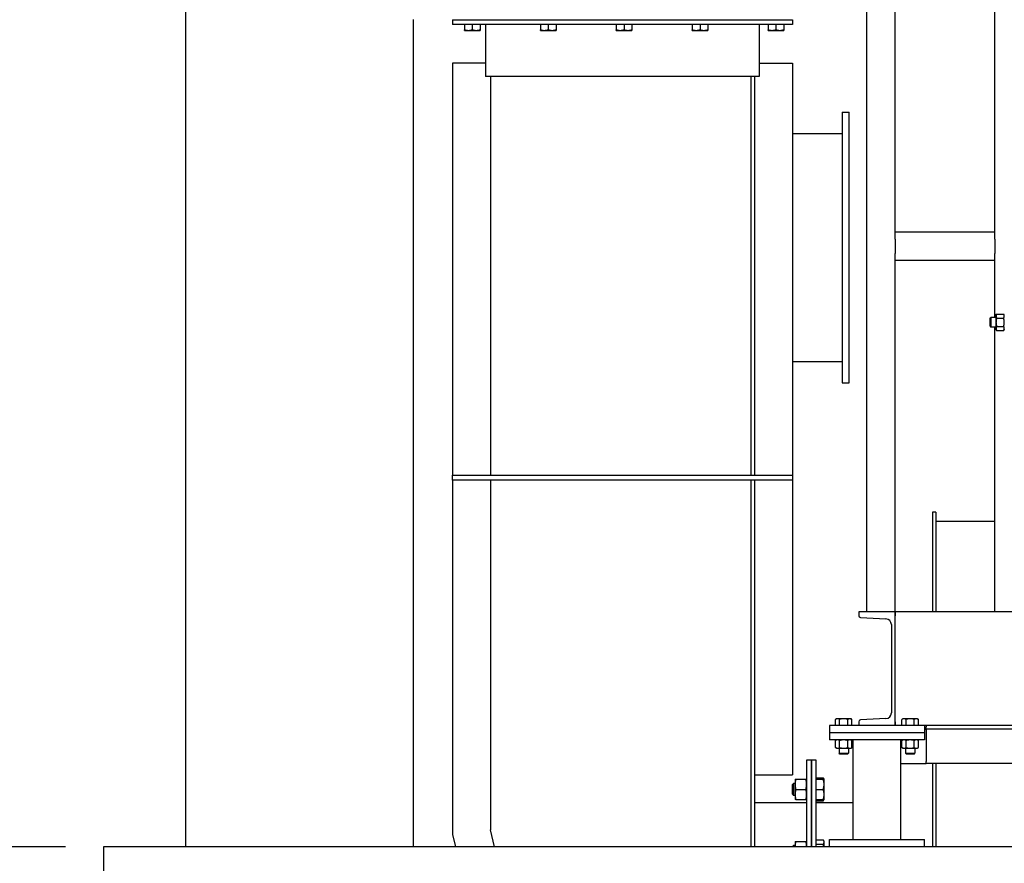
# Model space of a CAD drawing. Header units: inches. Extents: x 24 to 1128, y -94 to 748.
# Tile 432 of 546: x 844 to 896, y 291 to 336. Entities that reach past the tile are written whole.
import ezdxf

# ---------------------------------------------------------------- set-up
doc = ezdxf.new("R2010")
doc.units = ezdxf.units.IN
doc.header["$LTSCALE"] = 32
doc.header["$MEASUREMENT"] = 0
doc.layers.add('Dimension (ANSI)', color=7, linetype='Continuous', lineweight=25)
doc.layers.add('Visible (ANSI)', color=7, linetype='Continuous', lineweight=30)
doc.styles.add('Note Text (ANSI)', font='tahoma.ttf')
doc.dimstyles.new('Architectural (ANSI)', dxfattribs={"dimscale": 32, "dimtxt": 0.125, "dimasz": 0.098425, "dimexe": 0.125, "dimexo": 0.0625, "dimgap": 0.031496, "dimtad": 0, "dimtih": 1, "dimtoh": 1, "dimdec": 4, "dimrnd": 1e-08, "dimzin": 3, "dimdsep": 46, "dimlunit": 4, "dimtxsty": 'Note Text (ANSI)', "dimcen": 0.09, "dimdle": 0.393701, "dimclrd": 256, "dimclre": 256, "dimclrt": 256, "dimadec": 0, "dimazin": 3, "dimtfac": 0.96, "dimtofl": 0, "dimtmove": 0, "dimatfit": 3, "dimfxl": 1, "dimfrac": 2, "dimtolj": 1, "dimtzin": 12, "dimlwd": -1, "dimlwe": -1, "dimarcsym": 0})

# ---------------------------------------------------------------- blocks, each defined once
blk = doc.blocks.new('*D20')
at = {"layer": 'Defpoints', "color": 0, "transparency": 16777216}
for p in [(848.379, 292.25), (805.545, 136.25), (862.039, 136.25)]:
    blk.add_point(p, dxfattribs=at)
at = {"layer": 'Dimension (ANSI)', "transparency": 16777216}
for p, q in [((846.379, 292.25), (801.545, 292.25)), ((805.545, 289.101), (805.545, 223.342)), ((805.545, 139.4), (805.545, 217.159)), ((860.039, 136.25), (801.545, 136.25))]:
    blk.add_line(p, q, dxfattribs=at)
for points in [[(805.02, 289.101), (806.069, 289.101), (805.545, 292.25)], [(805.02, 139.4), (806.069, 139.4), (805.545, 136.25)]]:
    blk.add_solid(points, dxfattribs=at)
at = {"layer": 'Dimension (ANSI)', "transparency": 16777216, "insert": (798.812, 222.334), "char_height": 4, "attachment_point": 1, "style": 'Note Text (ANSI)'}
blk.add_mtext('\\A1;13\'-0"', dxfattribs=at)

msp = doc.modelspace()

# ---------------------------------------------------------------- linework, layer by layer
at = {"layer": 'Visible (ANSI)'}
for p, q in [((888.59907, 304.62537), (888.59907, 340.37537)), ((890.09907, 324.62537), (890.09907, 340.37537)), ((895.34907, 324.62537), (895.34907, 340.37537)), ((852.70368, 338.68787), (852.70368, 292.25037)), ((864.70366, 335.82748), (864.70366, 292.25037)), ((866.76816, 335.81287), (884.68916, 335.81287)), ((866.76816, 335.81287), (866.76816, 335.56287)), ((884.68916, 335.81287), (884.68916, 335.56287)), ((884.68916, 335.56287), (866.76816, 335.56287)), ((867.40078, 335.56287), (867.40078, 335.2868)), ((867.40078, 335.24988), (867.60747, 335.24988)), ((867.60747, 335.24988), (868.02086, 335.24988)), ((867.81416, 335.56287), (867.81416, 335.2868)), ((868.02086, 335.24988), (868.22755, 335.24988)), ((868.22755, 335.56287), (868.22755, 335.2868)), ((868.51816, 335.56287), (868.51816, 332.81287)), ((871.40078, 335.56287), (871.40078, 335.2868)), ((871.40078, 335.24988), (871.60747, 335.24988)), ((871.60747, 335.24988), (872.02086, 335.24988)), ((871.81416, 335.56287), (871.81416, 335.2868)), ((872.02086, 335.24988), (872.22755, 335.24988)), ((872.22755, 335.56287), (872.22755, 335.2868)), ((875.40078, 335.56287), (875.40078, 335.2868)), ((875.40078, 335.24988), (875.60747, 335.24988)), ((875.60747, 335.24988), (876.02086, 335.24988)), ((875.81416, 335.56287), (875.81416, 335.2868)), ((876.02086, 335.24988), (876.22755, 335.24988)), ((876.22755, 335.56287), (876.22755, 335.2868)), ((879.40078, 335.56287), (879.40078, 335.2868)), ((879.40078, 335.24988), (879.60747, 335.24988)), ((879.60747, 335.24988), (880.02086, 335.24988)), ((879.81416, 335.56287), (879.81416, 335.2868)), ((880.02086, 335.24988), (880.22755, 335.24988)), ((880.22755, 335.56287), (880.22755, 335.2868)), ((882.93916, 335.56287), (882.93916, 332.81287)), ((883.40078, 335.56287), (883.40078, 335.2868)), ((883.40078, 335.24988), (883.60747, 335.24988)), ((883.60747, 335.24988), (884.02086, 335.24988)), ((883.81416, 335.56287), (883.81416, 335.2868)), ((884.02086, 335.24988), (884.22755, 335.24988)), ((884.22755, 335.56287), (884.22755, 335.2868)), ((868.51816, 333.53187), (866.76816, 333.53187)), ((866.76816, 333.53187), (866.76816, 311.81287)), ((882.93916, 333.53187), (884.68216, 333.53187)), ((884.68216, 333.53187), (884.68216, 311.81287)), ((882.51016, 332.81287), (868.51816, 332.81287)), ((868.76816, 332.81287), (868.76816, 311.81287)), ((882.68216, 332.81287), (882.51016, 332.81287)), ((882.51016, 311.81287), (882.51016, 332.81287)), ((882.68216, 332.81287), (882.68216, 311.81287)), ((882.93916, 332.81287), (882.68216, 332.81287)), ((887.30716, 330.93787), (887.68216, 330.93787)), ((887.30716, 330.93787), (887.30716, 316.68787)), ((887.68216, 316.68787), (887.68216, 330.93787)), ((884.68216, 329.81287), (887.30716, 329.81287)), ((895.34907, 324.62537), (890.09907, 324.62537)), ((890.09907, 324.25037), (890.09907, 324.62537)), ((895.34907, 324.25037), (895.34907, 324.62537)), ((890.09907, 324.25037), (890.09907, 323.50037)), ((895.34907, 324.25037), (895.34907, 323.50037)), ((890.09907, 323.12537), (890.09907, 323.50037)), ((895.34907, 323.12537), (895.34907, 323.50037)), ((890.09907, 304.62537), (890.09907, 323.12537)), ((895.34907, 323.12537), (890.09907, 323.12537)), ((895.34907, 320.12537), (895.34907, 323.12537)), ((895.41107, 320.25037), (895.44457, 320.30839)), ((895.41107, 320.25037), (895.41107, 320.20013)), ((895.41107, 320.20013), (895.41107, 319.87537)), ((895.44457, 320.30839), (895.81558, 320.30839)), ((895.84907, 320.25037), (895.81558, 320.30839)), ((895.09907, 320.07819), (895.14484, 320.12537)), ((895.09907, 319.67256), (895.09907, 320.07819)), ((895.09907, 319.67256), (895.14484, 319.62537)), ((895.14484, 320.12537), (895.14484, 319.62537)), ((895.41107, 320.12537), (895.14484, 320.12537)), ((895.41107, 319.62537), (895.14484, 319.62537)), ((895.34907, 304.62537), (895.34907, 319.62537)), ((895.41107, 319.87537), (895.41107, 319.55062)), ((895.44457, 320.09188), (895.81558, 320.09188)), ((895.44457, 319.65887), (895.81558, 319.65887)), ((895.41107, 319.55062), (895.41107, 319.50037)), ((895.41107, 319.50037), (895.44457, 319.44236)), ((895.44457, 319.44236), (895.81558, 319.44236)), ((895.84907, 319.50037), (895.81558, 319.44236)), ((884.68216, 317.81287), (887.30716, 317.81287)), ((887.30716, 316.68787), (887.68216, 316.68787)), ((866.76816, 311.56287), (866.76816, 311.81287)), ((866.76816, 311.81287), (884.68216, 311.81287)), ((866.76816, 311.56287), (866.76816, 292.90049)), ((884.68216, 311.56287), (866.76816, 311.56287)), ((868.76816, 311.56287), (868.76816, 293.13581)), ((882.51016, 292.25037), (882.51016, 311.56287)), ((882.68216, 311.56287), (882.68216, 292.25037)), ((884.68216, 311.81287), (884.68216, 311.56287)), ((884.68216, 311.56287), (884.68216, 296.03187)), ((892.24596, 309.87537), (892.06666, 309.87537)), ((892.06666, 309.87537), (892.06666, 304.62537)), ((892.24596, 309.87537), (892.24596, 304.62537)), ((895.34907, 309.37537), (892.24596, 309.37537)), ((890.09907, 304.62537), (888.17907, 304.62537)), ((888.17907, 304.62537), (888.17907, 304.41833)), ((899.06874, 304.62537), (890.09907, 304.62537)), ((890.09907, 304.62537), (890.09907, 304.41833)), ((890.09907, 298.62537), (890.09907, 304.62537)), ((888.27005, 304.32246), (889.6118, 304.25215)), ((889.89907, 303.94943), (889.89907, 299.30132)), ((887.01407, 298.98938), (886.95606, 298.95588)), ((886.95606, 298.62538), (886.95606, 298.95588)), ((887.06431, 298.98938), (887.01407, 298.98938)), ((887.38907, 298.98938), (887.06431, 298.98938)), ((887.17257, 298.62538), (887.17257, 298.95588)), ((887.71383, 298.98938), (887.38907, 298.98938)), ((887.60558, 298.62538), (887.60558, 298.95588)), ((887.76407, 298.98938), (887.71383, 298.98938)), ((887.76407, 298.98938), (887.82209, 298.95588)), ((887.82209, 298.62538), (887.82209, 298.95588)), ((889.6118, 298.9986), (888.27005, 298.92829)), ((890.51407, 298.98938), (890.45606, 298.95588)), ((890.45606, 298.62538), (890.45606, 298.95588)), ((890.56431, 298.98938), (890.51407, 298.98938)), ((890.88907, 298.98938), (890.56431, 298.98938)), ((890.67257, 298.62538), (890.67257, 298.95588)), ((891.21383, 298.98938), (890.88907, 298.98938)), ((891.10558, 298.62538), (891.10558, 298.95588)), ((891.26407, 298.98938), (891.21383, 298.98938)), ((891.26407, 298.98938), (891.32209, 298.95588)), ((891.32209, 298.62538), (891.32209, 298.95588)), ((886.63907, 298.62537), (886.63907, 298.25037)), ((891.63907, 298.62537), (886.63907, 298.62537)), ((887.06431, 298.62538), (886.95606, 298.62538)), ((887.01407, 298.62538), (887.01407, 298.62537)), ((887.17257, 298.62538), (887.06431, 298.62538)), ((887.38907, 298.62538), (887.17257, 298.62538)), ((887.60558, 298.62538), (887.38907, 298.62538)), ((887.71383, 298.62538), (887.60558, 298.62538)), ((887.82209, 298.62538), (887.71383, 298.62538)), ((887.76407, 298.62538), (887.76407, 298.62537)), ((888.17907, 298.83242), (888.17907, 298.62537)), ((890.09907, 298.83242), (890.09907, 298.62537)), ((890.56431, 298.62538), (890.45606, 298.62538)), ((890.51407, 298.62538), (890.51407, 298.62537)), ((890.67257, 298.62538), (890.56431, 298.62538)), ((890.88907, 298.62538), (890.67257, 298.62538)), ((891.10558, 298.62538), (890.88907, 298.62538)), ((891.21383, 298.62538), (891.10558, 298.62538)), ((891.32209, 298.62538), (891.21383, 298.62538)), ((891.26407, 298.62538), (891.26407, 298.62537)), ((899.22407, 298.62537), (891.63907, 298.62537)), ((891.63907, 298.62537), (891.63907, 298.25037)), ((891.63907, 298.43737), (891.72407, 298.43737)), ((891.72407, 298.62537), (891.72407, 298.55737)), ((891.72407, 298.43737), (891.72407, 298.55737)), ((899.22407, 298.43737), (891.72407, 298.43737)), ((891.72407, 298.43737), (891.72407, 298.18737)), ((886.63907, 298.25037), (886.63907, 297.87537)), ((891.63907, 298.25037), (886.63907, 298.25037)), ((891.63907, 298.25037), (886.63907, 298.25037)), ((891.63907, 297.87537), (886.63907, 297.87537)), ((887.01407, 297.87537), (886.95606, 297.84188)), ((886.95606, 297.47087), (886.95606, 297.84188)), ((887.17257, 297.47087), (887.17257, 297.84188)), ((887.60558, 297.47087), (887.60558, 297.84188)), ((887.76407, 297.87537), (887.82209, 297.84188)), ((887.82209, 297.47087), (887.82209, 297.84188)), ((887.88907, 292.62537), (887.88907, 297.87537)), ((890.38907, 292.62537), (890.38907, 297.87537)), ((890.51407, 297.87537), (890.45606, 297.84188)), ((890.45606, 297.47087), (890.45606, 297.84188)), ((890.67257, 297.47087), (890.67257, 297.84188)), ((891.10558, 297.47087), (891.10558, 297.84188)), ((891.26407, 297.87537), (891.32209, 297.84188)), ((891.32209, 297.47087), (891.32209, 297.84188)), ((891.63907, 298.25037), (891.63907, 297.87537)), ((891.72407, 298.18737), (891.72407, 296.74537)), ((887.01407, 297.43737), (886.95606, 297.47087)), ((887.01407, 297.43737), (887.06431, 297.43737)), ((887.06431, 297.43737), (887.38907, 297.43737)), ((887.13907, 297.43737), (887.13907, 297.17115)), ((887.38907, 297.43737), (887.71383, 297.43737)), ((887.63907, 297.43737), (887.63907, 297.17115)), ((887.71383, 297.43737), (887.76407, 297.43737)), ((887.76407, 297.43737), (887.82209, 297.47087)), ((890.51407, 297.43737), (890.45606, 297.47087)), ((890.51407, 297.43737), (890.56431, 297.43737)), ((890.56431, 297.43737), (890.88907, 297.43737)), ((890.63907, 297.43737), (890.63907, 297.17115)), ((890.88907, 297.43737), (891.21383, 297.43737)), ((891.13907, 297.43737), (891.13907, 297.17115)), ((891.21383, 297.43737), (891.26407, 297.43737)), ((891.26407, 297.43737), (891.32209, 297.47087)), ((885.68216, 296.81287), (885.43216, 296.81287)), ((885.43216, 296.81287), (885.43216, 292.25037)), ((885.93216, 296.81287), (885.68216, 296.81287)), ((885.68216, 296.81287), (885.68216, 292.25037)), ((885.68216, 292.25037), (885.68216, 296.81287)), ((885.93216, 292.25037), (885.93216, 296.81287)), ((887.18626, 297.12537), (887.13907, 297.17115)), ((887.13907, 297.17115), (887.63907, 297.17115)), ((887.59188, 297.12537), (887.18626, 297.12537)), ((887.59188, 297.12537), (887.63907, 297.17115)), ((890.68626, 297.12537), (890.63907, 297.17115)), ((890.63907, 297.17115), (891.13907, 297.17115)), ((891.09188, 297.12537), (890.68626, 297.12537)), ((891.09188, 297.12537), (891.13907, 297.17115)), ((890.38907, 296.62537), (891.72407, 296.62537)), ((891.72407, 296.62537), (891.72407, 296.74537)), ((899.22407, 296.62537), (891.72407, 296.62537)), ((892.06666, 296.62537), (892.06666, 292.25037)), ((892.24596, 296.62537), (892.24596, 292.25037)), ((882.68216, 296.03187), (884.68216, 296.03187)), ((884.82316, 295.79855), (884.82316, 295.53305)), ((884.86147, 295.79855), (885.39386, 295.79855)), ((885.93216, 295.87574), (886.30659, 295.87574)), ((885.93216, 295.7988), (886.30659, 295.7988)), ((886.35404, 295.7988), (886.32877, 295.84257)), ((886.35404, 295.53318), (886.35404, 295.7988)), ((884.68216, 295.52595), (884.73627, 295.58005)), ((884.68216, 295.00915), (884.68216, 295.52595)), ((884.73627, 295.58005), (884.73627, 294.95505)), ((884.82316, 295.58005), (884.73627, 295.58005)), ((884.82316, 295.53305), (884.82316, 295.00205)), ((884.86147, 295.26755), (885.39386, 295.26755)), ((885.93216, 295.26755), (886.30659, 295.26755)), ((886.35404, 295.00193), (886.35404, 295.53318)), ((884.68216, 295.00915), (884.73627, 294.95505)), ((884.82316, 294.95505), (884.73627, 294.95505)), ((884.82316, 295.00205), (884.82316, 294.73655)), ((884.86147, 294.73655), (885.39386, 294.73655)), ((885.93216, 294.7363), (886.30659, 294.7363)), ((886.35404, 294.7363), (886.32877, 294.69253)), ((886.35404, 294.7363), (886.35404, 295.00193)), ((885.43216, 294.56287), (882.68216, 294.56287)), ((885.93216, 294.65937), (886.30659, 294.65937)), ((887.88907, 294.56287), (885.93216, 294.56287)), ((866.76816, 292.90049), (866.9233, 292.25037)), ((868.97945, 292.25037), (868.76816, 293.13581)), ((848.37916, 292.25037), (848.37916, 150.38487)), ((899.22407, 292.25037), (848.37916, 292.25037)), ((884.68216, 292.25967), (884.73627, 292.31377)), ((884.68216, 292.25037), (884.68216, 292.25967)), ((884.73627, 292.31377), (884.73627, 292.25037)), ((884.82316, 292.31377), (884.73627, 292.31377)), ((884.82316, 292.53227), (884.82316, 292.26677)), ((884.82316, 292.26677), (884.82316, 292.25037)), ((884.86147, 292.53227), (885.39386, 292.53227)), ((885.93216, 292.60946), (886.30659, 292.60946)), ((885.93216, 292.37471), (886.30659, 292.37471)), ((886.35404, 292.53252), (886.32877, 292.57629)), ((886.35404, 292.49208), (886.35404, 292.53252)), ((886.35404, 292.25037), (886.35404, 292.49208)), ((886.63907, 292.62537), (891.63907, 292.62537)), ((886.63907, 292.25037), (886.63907, 292.62537)), ((891.63907, 292.25037), (886.63907, 292.25037)), ((891.63907, 292.25037), (891.63907, 292.62537))]:
    msp.add_line(p, q, dxfattribs=at)
for centre, radius, start, end in [((888.27507, 304.41833), 0.096, 180, 267.000444), ((889.59593, 303.94943), 0.30314, 0, 87.000444), ((888.27507, 298.83242), 0.096, 92.999556, 180), ((889.59593, 299.30132), 0.30314, 272.999556, 0)]:
    msp.add_arc(centre, radius, start, end, dxfattribs=at)
for points, weights in [([(867.40078, 335.2868), (867.51154, 335.24988), (867.60747, 335.24988)], [1.01001874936, 1.04314139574, 1]), ([(867.40078, 335.24988), (867.40078, 335.24988), (867.40078, 335.2868)], [1, 1.04314139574, 1.01001874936]), ([(867.60747, 335.24988), (867.7034, 335.24988), (867.81416, 335.2868)], [1, 1.04314139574, 1.01001874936]), ([(867.81416, 335.2868), (867.92493, 335.24988), (868.02086, 335.24988)], [1.01001874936, 1.04314139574, 1]), ([(868.02086, 335.24988), (868.11678, 335.24988), (868.22755, 335.2868)], [1, 1.04314139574, 1.01001874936]), ([(868.22755, 335.2868), (868.22755, 335.24988), (868.22755, 335.24988)], [1.01001874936, 1.04314139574, 1]), ([(871.40078, 335.2868), (871.51154, 335.24988), (871.60747, 335.24988)], [1.01001874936, 1.04314139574, 1]), ([(871.40078, 335.24988), (871.40078, 335.24988), (871.40078, 335.2868)], [1, 1.04314139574, 1.01001874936]), ([(871.60747, 335.24988), (871.7034, 335.24988), (871.81416, 335.2868)], [1, 1.04314139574, 1.01001874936]), ([(871.81416, 335.2868), (871.92493, 335.24988), (872.02086, 335.24988)], [1.01001874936, 1.04314139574, 1]), ([(872.02086, 335.24988), (872.11678, 335.24988), (872.22755, 335.2868)], [1, 1.04314139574, 1.01001874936]), ([(872.22755, 335.2868), (872.22755, 335.24988), (872.22755, 335.24988)], [1.01001874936, 1.04314139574, 1]), ([(875.40078, 335.2868), (875.51154, 335.24988), (875.60747, 335.24988)], [1.01001874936, 1.04314139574, 1]), ([(875.40078, 335.24988), (875.40078, 335.24988), (875.40078, 335.2868)], [1, 1.04314139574, 1.01001874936]), ([(875.60747, 335.24988), (875.7034, 335.24988), (875.81416, 335.2868)], [1, 1.04314139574, 1.01001874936]), ([(875.81416, 335.2868), (875.92493, 335.24988), (876.02086, 335.24988)], [1.01001874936, 1.04314139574, 1]), ([(876.02086, 335.24988), (876.11678, 335.24988), (876.22755, 335.2868)], [1, 1.04314139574, 1.01001874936]), ([(876.22755, 335.2868), (876.22755, 335.24988), (876.22755, 335.24988)], [1.01001874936, 1.04314139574, 1]), ([(879.40078, 335.2868), (879.51154, 335.24988), (879.60747, 335.24988)], [1.01001874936, 1.04314139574, 1]), ([(879.40078, 335.24988), (879.40078, 335.24988), (879.40078, 335.2868)], [1, 1.04314139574, 1.01001874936]), ([(879.60747, 335.24988), (879.7034, 335.24988), (879.81416, 335.2868)], [1, 1.04314139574, 1.01001874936]), ([(879.81416, 335.2868), (879.92493, 335.24988), (880.02086, 335.24988)], [1.01001874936, 1.04314139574, 1]), ([(880.02086, 335.24988), (880.11678, 335.24988), (880.22755, 335.2868)], [1, 1.04314139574, 1.01001874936]), ([(880.22755, 335.2868), (880.22755, 335.24988), (880.22755, 335.24988)], [1.01001874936, 1.04314139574, 1]), ([(883.40078, 335.2868), (883.51154, 335.24988), (883.60747, 335.24988)], [1.01001874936, 1.04314139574, 1]), ([(883.40078, 335.24988), (883.40078, 335.24988), (883.40078, 335.2868)], [1, 1.04314139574, 1.01001874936]), ([(883.60747, 335.24988), (883.7034, 335.24988), (883.81416, 335.2868)], [1, 1.04314139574, 1.01001874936]), ([(883.81416, 335.2868), (883.92493, 335.24988), (884.02086, 335.24988)], [1.01001874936, 1.04314139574, 1]), ([(884.02086, 335.24988), (884.11678, 335.24988), (884.22755, 335.2868)], [1, 1.04314139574, 1.01001874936]), ([(884.22755, 335.2868), (884.22755, 335.24988), (884.22755, 335.24988)], [1.01001874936, 1.04314139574, 1]), ([(895.44457, 320.30839), (895.41107, 320.25037), (895.41107, 320.20013)], [1, 1.0379548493, 1]), ([(895.41107, 320.20013), (895.41107, 320.14989), (895.44457, 320.09188)], [1, 1.0379548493, 1]), ([(895.84907, 320.20013), (895.84907, 320.25037), (895.81558, 320.30839)], [1, 1.0379548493, 1]), ([(895.81558, 320.09188), (895.84907, 320.14989), (895.84907, 320.20013)], [1, 1.0379548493, 1]), ([(895.44457, 320.09188), (895.41107, 319.97586), (895.41107, 319.87537)], [1, 1.0379548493, 1]), ([(895.41107, 319.87537), (895.41107, 319.77489), (895.44457, 319.65887)], [1, 1.0379548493, 1]), ([(895.44457, 319.65887), (895.41107, 319.60086), (895.41107, 319.55062)], [1, 1.0379548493, 1]), ([(895.84907, 319.87537), (895.84907, 319.97586), (895.81558, 320.09188)], [1, 1.0379548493, 1]), ([(895.81558, 319.65887), (895.84907, 319.77489), (895.84907, 319.87537)], [1, 1.0379548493, 1]), ([(895.84907, 319.55062), (895.84907, 319.60086), (895.81558, 319.65887)], [1, 1.0379548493, 1]), ([(895.41107, 319.55062), (895.41107, 319.50037), (895.44457, 319.44236)], [1, 1.0379548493, 1]), ([(895.81558, 319.44236), (895.84907, 319.50037), (895.84907, 319.55062)], [1, 1.0379548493, 1]), ([(887.06431, 298.98938), (887.01407, 298.98938), (886.95606, 298.95588)], [1, 1.0379548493, 1]), ([(887.17257, 298.95588), (887.11455, 298.98938), (887.06431, 298.98938)], [1, 1.0379548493, 1]), ([(887.38907, 298.98938), (887.28859, 298.98938), (887.17257, 298.95588)], [1, 1.0379548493, 1]), ([(887.60558, 298.95588), (887.48955, 298.98938), (887.38907, 298.98938)], [1, 1.0379548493, 1]), ([(887.71383, 298.98938), (887.66359, 298.98938), (887.60558, 298.95588)], [1, 1.0379548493, 1]), ([(887.82209, 298.95588), (887.76407, 298.98938), (887.71383, 298.98938)], [1, 1.0379548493, 1]), ([(890.56431, 298.98938), (890.51407, 298.98938), (890.45606, 298.95588)], [1, 1.0379548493, 1]), ([(890.67257, 298.95588), (890.61455, 298.98938), (890.56431, 298.98938)], [1, 1.0379548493, 1]), ([(890.88907, 298.98938), (890.78859, 298.98938), (890.67257, 298.95588)], [1, 1.0379548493, 1]), ([(891.10558, 298.95588), (890.98955, 298.98938), (890.88907, 298.98938)], [1, 1.0379548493, 1]), ([(891.21383, 298.98938), (891.16359, 298.98938), (891.10558, 298.95588)], [1, 1.0379548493, 1]), ([(891.32209, 298.95588), (891.26407, 298.98938), (891.21383, 298.98938)], [1, 1.0379548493, 1]), ([(887.06431, 297.87537), (887.01407, 297.87537), (886.95606, 297.84188)], [1, 1.0379548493, 1]), ([(887.17257, 297.84188), (887.11455, 297.87537), (887.06431, 297.87537)], [1, 1.0379548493, 1]), ([(887.38907, 297.87537), (887.28859, 297.87537), (887.17257, 297.84188)], [1, 1.0379548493, 1]), ([(887.60558, 297.84188), (887.48955, 297.87537), (887.38907, 297.87537)], [1, 1.0379548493, 1]), ([(887.71383, 297.87537), (887.66359, 297.87537), (887.60558, 297.84188)], [1, 1.0379548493, 1]), ([(887.82209, 297.84188), (887.76407, 297.87537), (887.71383, 297.87537)], [1, 1.0379548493, 1]), ([(890.56431, 297.87537), (890.51407, 297.87537), (890.45606, 297.84188)], [1, 1.0379548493, 1]), ([(890.67257, 297.84188), (890.61455, 297.87537), (890.56431, 297.87537)], [1, 1.0379548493, 1]), ([(890.88907, 297.87537), (890.78859, 297.87537), (890.67257, 297.84188)], [1, 1.0379548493, 1]), ([(891.10558, 297.84188), (890.98955, 297.87537), (890.88907, 297.87537)], [1, 1.0379548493, 1]), ([(891.21383, 297.87537), (891.16359, 297.87537), (891.10558, 297.84188)], [1, 1.0379548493, 1]), ([(891.32209, 297.84188), (891.26407, 297.87537), (891.21383, 297.87537)], [1, 1.0379548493, 1]), ([(886.95606, 297.47087), (887.01407, 297.43737), (887.06431, 297.43737)], [1, 1.0379548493, 1]), ([(887.06431, 297.43737), (887.11455, 297.43737), (887.17257, 297.47087)], [1, 1.0379548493, 1]), ([(887.17257, 297.47087), (887.28859, 297.43737), (887.38907, 297.43737)], [1, 1.0379548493, 1]), ([(887.38907, 297.43737), (887.48955, 297.43737), (887.60558, 297.47087)], [1, 1.0379548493, 1]), ([(887.60558, 297.47087), (887.66359, 297.43737), (887.71383, 297.43737)], [1, 1.0379548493, 1]), ([(887.71383, 297.43737), (887.76407, 297.43737), (887.82209, 297.47087)], [1, 1.0379548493, 1]), ([(890.45606, 297.47087), (890.51407, 297.43737), (890.56431, 297.43737)], [1, 1.0379548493, 1]), ([(890.56431, 297.43737), (890.61455, 297.43737), (890.67257, 297.47087)], [1, 1.0379548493, 1]), ([(890.67257, 297.47087), (890.78859, 297.43737), (890.88907, 297.43737)], [1, 1.0379548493, 1]), ([(890.88907, 297.43737), (890.98955, 297.43737), (891.10558, 297.47087)], [1, 1.0379548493, 1]), ([(891.10558, 297.47087), (891.16359, 297.43737), (891.21383, 297.43737)], [1, 1.0379548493, 1]), ([(891.21383, 297.43737), (891.26407, 297.43737), (891.32209, 297.47087)], [1, 1.0379548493, 1]), ([(884.82316, 295.79855), (884.82316, 295.79855), (884.86147, 295.79855)], [1, 1.0379548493, 1]), ([(884.86147, 295.79855), (884.82316, 295.65627), (884.82316, 295.53305)], [1, 1.0379548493, 1]), ([(885.39386, 295.79855), (885.43216, 295.79855), (885.43216, 295.79855)], [1, 1.0379548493, 1]), ([(885.43216, 295.53305), (885.43216, 295.65627), (885.39386, 295.79855)], [1, 1.0379548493, 1]), ([(886.30659, 295.87574), (886.3195, 295.85862), (886.32877, 295.84257)], [1.01001874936, 1.01882307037, 1.02223897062]), ([(886.33685, 295.7988), (886.32564, 295.83555), (886.30659, 295.87574)], [1.02427968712, 1.02306486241, 1.01001874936]), ([(886.30659, 295.7988), (886.35404, 295.7988), (886.35404, 295.7988)], [1.01001874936, 1.04314139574, 1]), ([(886.35404, 295.53318), (886.35404, 295.65645), (886.30659, 295.7988)], [1, 1.04314139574, 1.01001874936]), ([(884.82316, 295.53305), (884.82316, 295.40983), (884.86147, 295.26755)], [1, 1.0379548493, 1]), ([(884.86147, 295.26755), (884.82316, 295.12527), (884.82316, 295.00205)], [1, 1.0379548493, 1]), ([(885.39386, 295.26755), (885.43216, 295.40983), (885.43216, 295.53305)], [1, 1.0379548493, 1]), ([(885.43216, 295.00205), (885.43216, 295.12527), (885.39386, 295.26755)], [1, 1.0379548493, 1]), ([(886.30659, 295.26755), (886.35404, 295.4099), (886.35404, 295.53318)], [1.01001874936, 1.04314139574, 1]), ([(886.35404, 295.00193), (886.35404, 295.1252), (886.30659, 295.26755)], [1, 1.04314139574, 1.01001874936]), ([(884.86147, 294.73655), (884.82316, 294.73655), (884.82316, 294.73655)], [1, 1.0379548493, 1]), ([(884.82316, 295.00205), (884.82316, 294.87883), (884.86147, 294.73655)], [1, 1.0379548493, 1]), ([(885.39386, 294.73655), (885.43216, 294.87883), (885.43216, 295.00205)], [1, 1.0379548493, 1]), ([(885.43216, 294.73655), (885.43216, 294.73655), (885.39386, 294.73655)], [1, 1.0379548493, 1]), ([(886.30659, 294.7363), (886.35404, 294.87865), (886.35404, 295.00193)], [1.01001874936, 1.04314139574, 1]), ([(886.35404, 294.7363), (886.35404, 294.7363), (886.30659, 294.7363)], [1, 1.04314139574, 1.01001874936]), ([(886.30659, 294.65937), (886.33741, 294.70022), (886.34803, 294.7363)], [1.01001874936, 1.03128969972, 1.02110899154]), ([(884.82316, 292.53227), (884.82316, 292.53227), (884.86147, 292.53227)], [1, 1.0379548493, 1]), ([(884.86147, 292.53227), (884.82316, 292.38999), (884.82316, 292.26677)], [1, 1.0379548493, 1]), ([(884.82316, 292.26677), (884.82316, 292.25858), (884.82332, 292.25037)], [1, 1.00243829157, 1.00456330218]), ([(885.39386, 292.53227), (885.43216, 292.53227), (885.43216, 292.53227)], [1, 1.0379548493, 1]), ([(885.43216, 292.26677), (885.43216, 292.38999), (885.39386, 292.53227)], [1, 1.0379548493, 1]), ([(885.43201, 292.25037), (885.43216, 292.25858), (885.43216, 292.26677)], [1.00456330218, 1.00243829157, 1]), ([(886.35404, 292.49208), (886.35404, 292.54656), (886.30659, 292.60946)], [1, 1.04314139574, 1.01001874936]), ([(886.30659, 292.37471), (886.35404, 292.43761), (886.35404, 292.49208)], [1.01001874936, 1.04314139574, 1]), ([(886.33667, 292.25037), (886.32549, 292.30978), (886.30659, 292.37471)], [1.02425924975, 1.02295928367, 1.01001874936])]:
    msp.add_rational_spline(points, weights, degree=2, dxfattribs=at)

# ---------------------------------------------------------------- dimensions: what is measured, and where the dimension line sits
at = {"layer": 'Dimension (ANSI)'}
dim = msp.add_linear_dim(base=(805.54452, 136.25037), p1=(848.37916, 292.25037), p2=(862.03916, 136.25037), angle=90, dimstyle='Architectural (ANSI)', override={"dimgap": 0.031496, "dimdec": 4, "dimlfac": 1, "dimtol": 0, "dimlim": 0, "dimtp": 0, "dimtm": 0, "dimtdec": 2, "dimatfit": 1}, dxfattribs=at)
dim.commit()
dim.dimension.update_dxf_attribs({"geometry": '*D20', "text_midpoint": (805.54452, 220.25037), "dimtype": 160})

doc.saveas('drawing.dxf')
